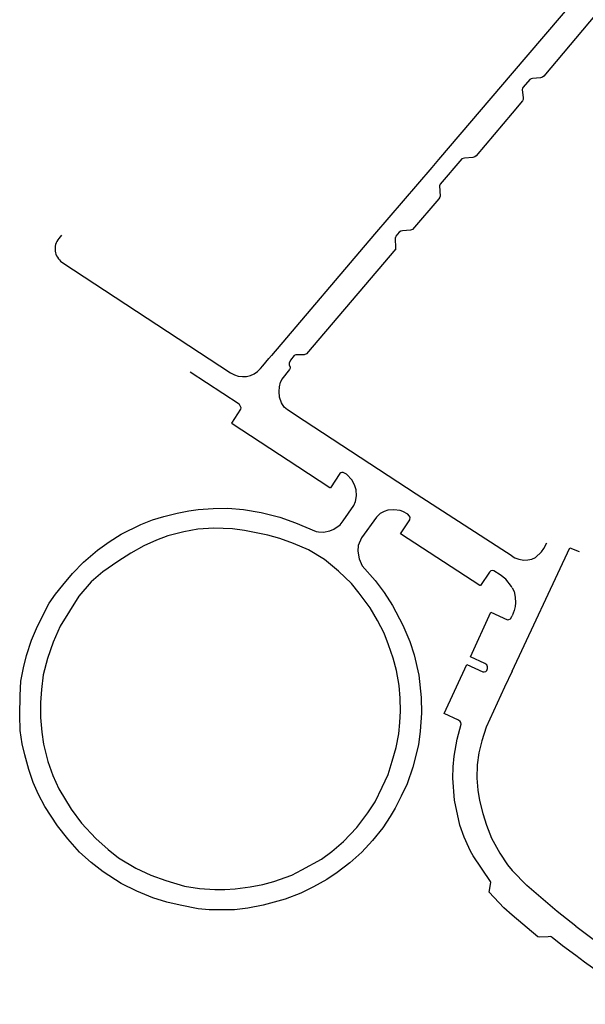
# Model space of a CAD drawing. Extents: x 148869 to 161638, y 453607 to 469810.
# Tile 1048 of 1056: x 159129.83 to 159131.15, y 459881.97 to 459884.28. Entities that reach past the tile are written whole.
import ezdxf

# ---------------------------------------------------------------- set-up
doc = ezdxf.new("R2010")
doc.units = 0
doc.layers.add('LKI_V01_KANTRIJWEG', color=252, linetype='CONTINUOUS')

msp = doc.modelspace()

# ---------------------------------------------------------------- linework, layer by layer
at = {"layer": 'LKI_V01_KANTRIJWEG'}
for p, q in [((159131.2559, 459884.4793), (159130.9831, 459884.159)), ((159131.2559, 459884.4793), (159130.9831, 459884.159)), ((159129.924, 459883.7789), (159129.9172, 459883.7707)), ((159129.924, 459883.7789), (159129.9172, 459883.7707)), ((159130.7095, 459883.7466), (159130.709, 459883.7729)), ((159130.7095, 459883.7466), (159130.709, 459883.7729)), ((159130.2265, 459883.4577), (159130.3411, 459883.3823)), ((159130.2265, 459883.4577), (159130.3411, 459883.3823)), ((159130.9831, 459882.7539), (159131.1187, 459883.0437)), ((159130.9831, 459882.7539), (159131.1187, 459883.0437)), ((159131.1187, 459883.0437), (159131.1407, 459883.0353)), ((159131.1187, 459883.0437), (159131.1407, 459883.0353)), ((159130.9831, 459882.9497), (159130.9875, 459882.941)), ((159130.9831, 459882.9497), (159130.9875, 459882.941)), ((159130.9876, 459882.8967), (159130.9831, 459882.884)), ((159130.9876, 459882.8967), (159130.9831, 459882.884))]:
    msp.add_line(p, q, dxfattribs=at)
for points in [[(159131.2294, 459884.3855), (159131.1957, 459884.3459), (159131.1936, 459884.342), (159131.1937, 459884.3386), (159131.1959, 459884.326), (159131.1937, 459884.3143), (159131.0576, 459884.1526), (159131.0541, 459884.1497), (159131.0497, 459884.1482), (159131.0307, 459884.1471), (159131.0274, 459884.1462), (159131.0244, 459884.1445), (159131.0087, 459884.1261), (159131.0075, 459884.1238), (159131.0069, 459884.121), (159131.0092, 459884.101), (159131.0087, 459884.0977), (159131.0074, 459884.0943), (159130.9831, 459884.0655)], [(159131.2294, 459884.3855), (159131.1957, 459884.3459), (159131.1936, 459884.342), (159131.1937, 459884.3386), (159131.1959, 459884.326), (159131.1937, 459884.3143), (159131.0576, 459884.1526), (159131.0541, 459884.1497), (159131.0497, 459884.1482), (159131.0307, 459884.1471), (159131.0274, 459884.1462), (159131.0244, 459884.1445), (159131.0087, 459884.1261), (159131.0075, 459884.1238), (159131.0069, 459884.121), (159131.0092, 459884.101), (159131.0087, 459884.0977), (159131.0074, 459884.0943), (159130.9831, 459884.0655)], [(159130.9831, 459884.159), (159130.8101, 459883.9561), (159130.794, 459883.9373), (159130.6598, 459883.7807), (159130.4173, 459883.4957)], [(159130.9831, 459884.159), (159130.8101, 459883.9561), (159130.794, 459883.9373), (159130.6598, 459883.7807), (159130.4173, 459883.4957)], [(159130.9831, 459884.0655), (159130.8982, 459883.9654), (159130.895, 459883.9627), (159130.8908, 459883.9612), (159130.871, 459883.9599), (159130.8651, 459883.9577), (159130.8134, 459883.8983), (159130.8121, 459883.8948), (159130.8139, 459883.8705), (159130.8132, 459883.8676), (159130.8107, 459883.8639), (159130.7489, 459883.7917)], [(159130.9831, 459884.0655), (159130.8982, 459883.9654), (159130.895, 459883.9627), (159130.8908, 459883.9612), (159130.871, 459883.9599), (159130.8651, 459883.9577), (159130.8134, 459883.8983), (159130.8121, 459883.8948), (159130.8139, 459883.8705), (159130.8132, 459883.8676), (159130.8107, 459883.8639), (159130.7489, 459883.7917)], [(159130.7489, 459883.7917), (159130.744, 459883.7904), (159130.7252, 459883.7888), (159130.7214, 459883.7879), (159130.7172, 459883.7856), (159130.7099, 459883.7765), (159130.709, 459883.7729)], [(159130.7489, 459883.7917), (159130.744, 459883.7904), (159130.7252, 459883.7888), (159130.7214, 459883.7879), (159130.7172, 459883.7856), (159130.7099, 459883.7765), (159130.709, 459883.7729)], [(159130.7095, 459883.7466), (159130.4997, 459883.4995), (159130.4942, 459883.4978), (159130.4747, 459883.4978), (159130.4707, 459883.4958), (159130.4617, 459883.4849), (159130.4591, 459883.4779), (159130.4592, 459883.4742), (159130.4609, 459883.4687), (159130.4609, 459883.4662), (159130.4598, 459883.4631), (159130.4413, 459883.4403), (159130.4382, 459883.4329)], [(159130.7095, 459883.7466), (159130.4997, 459883.4995), (159130.4942, 459883.4978), (159130.4747, 459883.4978), (159130.4707, 459883.4958), (159130.4617, 459883.4849), (159130.4591, 459883.4779), (159130.4592, 459883.4742), (159130.4609, 459883.4687), (159130.4609, 459883.4662), (159130.4598, 459883.4631), (159130.4413, 459883.4403), (159130.4382, 459883.4329)], [(159129.9248, 459883.7152), (159129.9519, 459883.6969), (159130.3212, 459883.4553)], [(159129.9248, 459883.7152), (159129.9519, 459883.6969), (159130.3212, 459883.4553)], [(159130.3916, 459883.4654), (159130.3971, 459883.4719), (159130.4114, 459883.4888), (159130.4173, 459883.4957)], [(159130.3916, 459883.4654), (159130.3971, 459883.4719), (159130.4114, 459883.4888), (159130.4173, 459883.4957)], [(159130.9831, 459883.0242), (159130.757, 459883.1703), (159130.494, 459883.342), (159130.4552, 459883.3679), (159130.4474, 459883.3746), (159130.4408, 459883.3844), (159130.436, 459883.3981), (159130.4353, 459883.4113), (159130.436, 459883.4222), (159130.4382, 459883.4329)], [(159130.9831, 459883.0242), (159130.757, 459883.1703), (159130.494, 459883.342), (159130.4552, 459883.3679), (159130.4474, 459883.3746), (159130.4408, 459883.3844), (159130.436, 459883.3981), (159130.4353, 459883.4113), (159130.436, 459883.4222), (159130.4382, 459883.4329)], [(159130.4793, 459883.2342), (159130.3247, 459883.3356), (159130.3238, 459883.3371), (159130.3456, 459883.3699), (159130.3459, 459883.3726), (159130.3448, 459883.3762), (159130.3411, 459883.3823)], [(159130.4793, 459883.2342), (159130.3247, 459883.3356), (159130.3238, 459883.3371), (159130.3456, 459883.3699), (159130.3459, 459883.3726), (159130.3448, 459883.3762), (159130.3411, 459883.3823)], [(159130.6069, 459883.203), (159130.5935, 459883.2168), (159130.5861, 459883.2208), (159130.5824, 459883.2209), (159130.5803, 459883.2203), (159130.5777, 459883.2185), (159130.5561, 459883.1845), (159130.5546, 459883.185), (159130.4793, 459883.2342)], [(159130.6069, 459883.203), (159130.5935, 459883.2168), (159130.5861, 459883.2208), (159130.5824, 459883.2209), (159130.5803, 459883.2203), (159130.5777, 459883.2185), (159130.5561, 459883.1845), (159130.5546, 459883.185), (159130.4793, 459883.2342)], [(159129.9271, 459882.9562), (159129.9495, 459882.9836), (159129.9753, 459883.0102), (159130.0084, 459883.0381), (159130.0358, 459883.058), (159130.0639, 459883.0759), (159130.1101, 459883.0988), (159130.1375, 459883.1099), (159130.1646, 459883.1179), (159130.1953, 459883.1253), (159130.223, 459883.1309), (159130.2449, 459883.1337), (159130.2799, 459883.1367), (159130.3146, 459883.137), (159130.3516, 459883.1341), (159130.3928, 459883.1268), (159130.437, 459883.1162), (159130.4734, 459883.1026), (159130.5225, 459883.082), (159130.5281, 459883.0813), (159130.5396, 459883.0806), (159130.5541, 459883.0835), (159130.5642, 459883.0876), (159130.5787, 459883.0979), (159130.5859, 459883.1073), (159130.6112, 459883.143), (159130.6148, 459883.153), (159130.6169, 459883.166), (159130.616, 459883.1799), (159130.6132, 459883.1892), (159130.6069, 459883.203)], [(159129.9271, 459882.9562), (159129.9495, 459882.9836), (159129.9753, 459883.0102), (159130.0084, 459883.0381), (159130.0358, 459883.058), (159130.0639, 459883.0759), (159130.1101, 459883.0988), (159130.1375, 459883.1099), (159130.1646, 459883.1179), (159130.1953, 459883.1253), (159130.223, 459883.1309), (159130.2449, 459883.1337), (159130.2799, 459883.1367), (159130.3146, 459883.137), (159130.3516, 459883.1341), (159130.3928, 459883.1268), (159130.437, 459883.1162), (159130.4734, 459883.1026), (159130.5225, 459883.082), (159130.5281, 459883.0813), (159130.5396, 459883.0806), (159130.5541, 459883.0835), (159130.5642, 459883.0876), (159130.5787, 459883.0979), (159130.5859, 459883.1073), (159130.6112, 459883.143), (159130.6148, 459883.153), (159130.6169, 459883.166), (159130.616, 459883.1799), (159130.6132, 459883.1892), (159130.6069, 459883.203)], [(159130.9074, 459882.9554), (159130.7208, 459883.0769), (159130.7424, 459883.1098), (159130.7429, 459883.1162), (159130.7413, 459883.119), (159130.7379, 459883.123), (159130.7263, 459883.1291), (159130.7195, 459883.1314), (159130.7052, 459883.1335), (159130.6908, 459883.1321), (159130.6821, 459883.1291), (159130.6729, 459883.1242), (159130.6639, 459883.1158), (159130.629, 459883.067), (159130.6213, 459883.0496), (159130.6202, 459883.036), (159130.6237, 459883.0183), (159130.6303, 459883.0019), (159130.6608, 459882.967), (159130.6821, 459882.9386), (159130.7019, 459882.9087), (159130.7261, 459882.8625), (159130.7424, 459882.8236), (159130.7526, 459882.7923), (159130.764, 459882.7449), (159130.7692, 459882.6919), (159130.7696, 459882.6551)], [(159130.9074, 459882.9554), (159130.7208, 459883.0769), (159130.7424, 459883.1098), (159130.7429, 459883.1162), (159130.7413, 459883.119), (159130.7379, 459883.123), (159130.7263, 459883.1291), (159130.7195, 459883.1314), (159130.7052, 459883.1335), (159130.6908, 459883.1321), (159130.6821, 459883.1291), (159130.6729, 459883.1242), (159130.6639, 459883.1158), (159130.629, 459883.067), (159130.6213, 459883.0496), (159130.6202, 459883.036), (159130.6237, 459883.0183), (159130.6303, 459883.0019), (159130.6608, 459882.967), (159130.6821, 459882.9386), (159130.7019, 459882.9087), (159130.7261, 459882.8625), (159130.7424, 459882.8236), (159130.7526, 459882.7923), (159130.764, 459882.7449), (159130.7692, 459882.6919), (159130.7696, 459882.6551)], [(159130.2114, 459883.0811), (159130.1736, 459883.0722), (159130.1467, 459883.0616), (159130.1174, 459883.0489), (159130.0864, 459883.0316), (159130.0565, 459883.0119), (159130.0206, 459882.9873), (159129.9936, 459882.9637), (159129.9643, 459882.9304), (159129.9208, 459882.8601), (159129.9038, 459882.8219), (159129.8907, 459882.784), (159129.8807, 459882.7453), (159129.8766, 459882.711), (159129.8745, 459882.6806), (159129.8742, 459882.6451), (159129.8775, 459882.6109), (159129.8817, 459882.5827), (159129.8919, 459882.542), (159129.903, 459882.5091), (159129.9177, 459882.4772), (159129.9461, 459882.4299), (159129.971, 459882.3969), (159130.0047, 459882.3606), (159130.0333, 459882.335), (159130.0579, 459882.3156), (159130.0981, 459882.291), (159130.1333, 459882.2748), (159130.1691, 459882.2623), (159130.2126, 459882.2487), (159130.248, 459882.2431)], [(159130.2114, 459883.0811), (159130.1736, 459883.0722), (159130.1467, 459883.0616), (159130.1174, 459883.0489), (159130.0864, 459883.0316), (159130.0565, 459883.0119), (159130.0206, 459882.9873), (159129.9936, 459882.9637), (159129.9643, 459882.9304), (159129.9208, 459882.8601), (159129.9038, 459882.8219), (159129.8907, 459882.784), (159129.8807, 459882.7453), (159129.8766, 459882.711), (159129.8745, 459882.6806), (159129.8742, 459882.6451), (159129.8775, 459882.6109), (159129.8817, 459882.5827), (159129.8919, 459882.542), (159129.903, 459882.5091), (159129.9177, 459882.4772), (159129.9461, 459882.4299), (159129.971, 459882.3969), (159130.0047, 459882.3606), (159130.0333, 459882.335), (159130.0579, 459882.3156), (159130.0981, 459882.291), (159130.1333, 459882.2748), (159130.1691, 459882.2623), (159130.2126, 459882.2487), (159130.248, 459882.2431)], [(159130.5421, 459883.0162), (159130.5041, 459883.0395), (159130.4688, 459883.0543), (159130.4367, 459883.0658), (159130.409, 459883.0736), (159130.3536, 459883.0843), (159130.3256, 459883.0883), (159130.282, 459883.0901), (159130.2441, 459883.0878), (159130.2114, 459883.0811)], [(159130.5421, 459883.0162), (159130.5041, 459883.0395), (159130.4688, 459883.0543), (159130.4367, 459883.0658), (159130.409, 459883.0736), (159130.3536, 459883.0843), (159130.3256, 459883.0883), (159130.282, 459883.0901), (159130.2441, 459883.0878), (159130.2114, 459883.0811)], [(159130.9831, 459883.0242), (159130.9891, 459883.0203), (159130.9989, 459883.0169), (159131.0104, 459883.0149), (159131.0195, 459883.0153), (159131.0291, 459883.0176), (159131.0376, 459883.0211), (159131.052, 459883.0343), (159131.0575, 459883.0426), (159131.0643, 459883.0556)], [(159130.9831, 459883.0242), (159130.9891, 459883.0203), (159130.9989, 459883.0169), (159131.0104, 459883.0149), (159131.0195, 459883.0153), (159131.0291, 459883.0176), (159131.0376, 459883.0211), (159131.052, 459883.0343), (159131.0575, 459883.0426), (159131.0643, 459883.0556)], [(159130.3076, 459882.2409), (159130.3319, 459882.2423), (159130.3669, 459882.2473), (159130.3971, 459882.253), (159130.4229, 459882.2601), (159130.4648, 459882.275), (159130.4885, 459882.2869), (159130.5345, 459882.3126), (159130.559, 459882.3305), (159130.5868, 459882.3541), (159130.6177, 459882.3866), (159130.6437, 459882.4208), (159130.6607, 459882.4472), (159130.6775, 459882.4814), (159130.6913, 459882.5114), (159130.7012, 459882.5425), (159130.7101, 459882.5744), (159130.7167, 459882.6069), (159130.7189, 459882.6331), (159130.7203, 459882.6602), (159130.7194, 459882.6909), (159130.7173, 459882.7205), (159130.7109, 459882.7555), (159130.7037, 459882.7845), (159130.6927, 459882.8158), (159130.6824, 459882.8435), (159130.6664, 459882.8731), (159130.6489, 459882.9028), (159130.6232, 459882.9375), (159130.6056, 459882.9602), (159130.5752, 459882.989), (159130.5421, 459883.0162)], [(159130.3076, 459882.2409), (159130.3319, 459882.2423), (159130.3669, 459882.2473), (159130.3971, 459882.253), (159130.4229, 459882.2601), (159130.4648, 459882.275), (159130.4885, 459882.2869), (159130.5345, 459882.3126), (159130.559, 459882.3305), (159130.5868, 459882.3541), (159130.6177, 459882.3866), (159130.6437, 459882.4208), (159130.6607, 459882.4472), (159130.6775, 459882.4814), (159130.6913, 459882.5114), (159130.7012, 459882.5425), (159130.7101, 459882.5744), (159130.7167, 459882.6069), (159130.7189, 459882.6331), (159130.7203, 459882.6602), (159130.7194, 459882.6909), (159130.7173, 459882.7205), (159130.7109, 459882.7555), (159130.7037, 459882.7845), (159130.6927, 459882.8158), (159130.6824, 459882.8435), (159130.6664, 459882.8731), (159130.6489, 459882.9028), (159130.6232, 459882.9375), (159130.6056, 459882.9602), (159130.5752, 459882.989), (159130.5421, 459883.0162)], [(159130.9831, 459882.9497), (159130.9815, 459882.9528), (159130.9681, 459882.9699), (159130.955, 459882.9802), (159130.9398, 459882.9901), (159130.9365, 459882.9909), (159130.9326, 459882.9899), (159130.9297, 459882.9867), (159130.9087, 459882.955), (159130.9074, 459882.9554)], [(159130.9831, 459882.9497), (159130.9815, 459882.9528), (159130.9681, 459882.9699), (159130.955, 459882.9802), (159130.9398, 459882.9901), (159130.9365, 459882.9909), (159130.9326, 459882.9899), (159130.9297, 459882.9867), (159130.9087, 459882.955), (159130.9074, 459882.9554)], [(159129.8254, 459882.6507), (159129.8264, 459882.6969), (159129.8281, 459882.7304), (159129.8342, 459882.7622), (159129.8411, 459882.7905), (159129.8528, 459882.827), (159129.8646, 459882.8541), (159129.881, 459882.8883), (159129.8951, 459882.914), (159129.9094, 459882.9348), (159129.9271, 459882.9562)], [(159129.8254, 459882.6507), (159129.8264, 459882.6969), (159129.8281, 459882.7304), (159129.8342, 459882.7622), (159129.8411, 459882.7905), (159129.8528, 459882.827), (159129.8646, 459882.8541), (159129.881, 459882.8883), (159129.8951, 459882.914), (159129.9094, 459882.9348), (159129.9271, 459882.9562)], [(159130.9875, 459882.941), (159130.9902, 459882.9282), (159130.9908, 459882.915), (159130.9898, 459882.9059), (159130.9876, 459882.8967)], [(159130.9875, 459882.941), (159130.9902, 459882.9282), (159130.9908, 459882.915), (159130.9898, 459882.9059), (159130.9876, 459882.8967)], [(159130.8602, 459882.392), (159130.8472, 459882.4513), (159130.8434, 459882.5026), (159130.844, 459882.5292), (159130.8465, 459882.5544), (159130.8537, 459882.5941), (159130.8635, 459882.6292), (159130.8625, 459882.6335), (159130.861, 459882.6359), (159130.8567, 459882.6389), (159130.8228, 459882.6547), (159130.8761, 459882.77), (159130.914, 459882.7524), (159130.9172, 459882.7525), (159130.9208, 459882.7534), (159130.9236, 459882.7558), (159130.9252, 459882.7604), (159130.9253, 459882.7643), (159130.9231, 459882.7688), (159130.9186, 459882.7721), (159130.8854, 459882.7879), (159130.9327, 459882.8927), (159130.9721, 459882.8748), (159130.975, 459882.8753), (159130.9788, 459882.8772), (159130.9825, 459882.8825), (159130.9831, 459882.884)], [(159130.8602, 459882.392), (159130.8472, 459882.4513), (159130.8434, 459882.5026), (159130.844, 459882.5292), (159130.8465, 459882.5544), (159130.8537, 459882.5941), (159130.8635, 459882.6292), (159130.8625, 459882.6335), (159130.861, 459882.6359), (159130.8567, 459882.6389), (159130.8228, 459882.6547), (159130.8761, 459882.77), (159130.914, 459882.7524), (159130.9172, 459882.7525), (159130.9208, 459882.7534), (159130.9236, 459882.7558), (159130.9252, 459882.7604), (159130.9253, 459882.7643), (159130.9231, 459882.7688), (159130.9186, 459882.7721), (159130.8854, 459882.7879), (159130.9327, 459882.8927), (159130.9721, 459882.8748), (159130.975, 459882.8753), (159130.9788, 459882.8772), (159130.9825, 459882.8825), (159130.9831, 459882.884)], [(159130.9831, 459882.7539), (159130.9652, 459882.7164), (159130.9221, 459882.6226), (159130.9115, 459882.5906), (159130.9049, 459882.562), (159130.901, 459882.5338), (159130.9, 459882.5024), (159130.9022, 459882.4743), (159130.9065, 459882.4502), (159130.9142, 459882.4193), (159130.9224, 459882.3918), (159130.9342, 459882.3617), (159130.9539, 459882.3267), (159130.9717, 459882.299), (159130.9831, 459882.2853)], [(159130.9831, 459882.7539), (159130.9652, 459882.7164), (159130.9221, 459882.6226), (159130.9115, 459882.5906), (159130.9049, 459882.562), (159130.901, 459882.5338), (159130.9, 459882.5024), (159130.9022, 459882.4743), (159130.9065, 459882.4502), (159130.9142, 459882.4193), (159130.9224, 459882.3918), (159130.9342, 459882.3617), (159130.9539, 459882.3267), (159130.9717, 459882.299), (159130.9831, 459882.2853)], [(159130.7696, 459882.6551), (159130.7669, 459882.6132), (159130.7627, 459882.5807), (159130.7499, 459882.5281), (159130.7361, 459882.4894), (159130.7222, 459882.46), (159130.7083, 459882.4323), (159130.6966, 459882.4129), (159130.6791, 459882.3858), (159130.6547, 459882.3562)], [(159130.7696, 459882.6551), (159130.7669, 459882.6132), (159130.7627, 459882.5807), (159130.7499, 459882.5281), (159130.7361, 459882.4894), (159130.7222, 459882.46), (159130.7083, 459882.4323), (159130.6966, 459882.4129), (159130.6791, 459882.3858), (159130.6547, 459882.3562)], [(159130.6547, 459882.3562), (159130.6297, 459882.3288), (159130.6011, 459882.3035), (159130.5716, 459882.2812), (159130.5477, 459882.2646), (159130.516, 459882.247), (159130.486, 459882.2327), (159130.4495, 459882.2181), (159130.398, 459882.204), (159130.362, 459882.1972), (159130.33, 459882.1936), (159130.3004, 459882.1933), (159130.2709, 459882.1936), (159130.2446, 459882.1958), (159130.2026, 459882.2039), (159130.1711, 459882.2113), (159130.1385, 459882.2217), (159130.101, 459882.2369), (159130.0643, 459882.2549), (159130.0219, 459882.2822), (159129.9936, 459882.3044), (159129.9662, 459882.3291), (159129.9385, 459882.3598), (159129.9142, 459882.3906), (159129.8845, 459882.436), (159129.8696, 459882.4639), (159129.8573, 459882.4928), (159129.8468, 459882.5231), (159129.8374, 459882.5574), (159129.8316, 459882.583), (159129.8264, 459882.6147), (159129.8254, 459882.6507)], [(159130.6547, 459882.3562), (159130.6297, 459882.3288), (159130.6011, 459882.3035), (159130.5716, 459882.2812), (159130.5477, 459882.2646), (159130.516, 459882.247), (159130.486, 459882.2327), (159130.4495, 459882.2181), (159130.398, 459882.204), (159130.362, 459882.1972), (159130.33, 459882.1936), (159130.3004, 459882.1933), (159130.2709, 459882.1936), (159130.2446, 459882.1958), (159130.2026, 459882.2039), (159130.1711, 459882.2113), (159130.1385, 459882.2217), (159130.101, 459882.2369), (159130.0643, 459882.2549), (159130.0219, 459882.2822), (159129.9936, 459882.3044), (159129.9662, 459882.3291), (159129.9385, 459882.3598), (159129.9142, 459882.3906), (159129.8845, 459882.436), (159129.8696, 459882.4639), (159129.8573, 459882.4928), (159129.8468, 459882.5231), (159129.8374, 459882.5574), (159129.8316, 459882.583), (159129.8264, 459882.6147), (159129.8254, 459882.6507)], [(159130.8808, 459882.3399), (159130.8703, 459882.3638), (159130.8602, 459882.392)], [(159130.8808, 459882.3399), (159130.8703, 459882.3638), (159130.8602, 459882.392)], [(159130.9831, 459882.1805), (159130.9633, 459882.1978), (159130.9293, 459882.2346), (159130.9326, 459882.2571), (159130.9318, 459882.2599), (159130.8915, 459882.3199), (159130.8854, 459882.3308), (159130.8808, 459882.3399)], [(159130.9831, 459882.1805), (159130.9633, 459882.1978), (159130.9293, 459882.2346), (159130.9326, 459882.2571), (159130.9318, 459882.2599), (159130.8915, 459882.3199), (159130.8854, 459882.3308), (159130.8808, 459882.3399)], [(159131.1329, 459882.1552), (159131.0889, 459882.1892), (159131.0172, 459882.2503), (159130.9831, 459882.2853)], [(159131.1329, 459882.1552), (159131.0889, 459882.1892), (159131.0172, 459882.2503), (159130.9831, 459882.2853)], [(159130.248, 459882.2431), (159130.2844, 459882.2412), (159130.3076, 459882.2409)], [(159130.248, 459882.2431), (159130.2844, 459882.2412), (159130.3076, 459882.2409)], [(159131.1329, 459882.1552), (159131.2076, 459882.0984), (159131.2517, 459882.069), (159131.2576, 459882.0672), (159131.2659, 459882.0659), (159131.2795, 459882.0672), (159131.2924, 459882.0714), (159131.305, 459882.0804), (159131.3165, 459882.0952), (159131.3261, 459882.1142), (159131.3464, 459882.1583), (159131.348, 459882.1642), (159131.3498, 459882.1767), (159131.3492, 459882.1872), (159131.3475, 459882.1941), (159131.3428, 459882.2052), (159131.3342, 459882.2154), (159131.3317, 459882.2175)], [(159131.1329, 459882.1552), (159131.2076, 459882.0984), (159131.2517, 459882.069), (159131.2576, 459882.0672), (159131.2659, 459882.0659), (159131.2795, 459882.0672), (159131.2924, 459882.0714), (159131.305, 459882.0804), (159131.3165, 459882.0952), (159131.3261, 459882.1142), (159131.3464, 459882.1583), (159131.348, 459882.1642), (159131.3498, 459882.1767), (159131.3492, 459882.1872), (159131.3475, 459882.1941), (159131.3428, 459882.2052), (159131.3342, 459882.2154), (159131.3317, 459882.2175)], [(159131.0769, 459882.1283), (159131.075, 459882.1297), (159131.0722, 459882.1304), (159131.0678, 459882.1301), (159131.0476, 459882.1286), (159131.043, 459882.1297), (159130.9831, 459882.1805)], [(159131.0769, 459882.1283), (159131.075, 459882.1297), (159131.0722, 459882.1304), (159131.0678, 459882.1301), (159131.0476, 459882.1286), (159131.043, 459882.1297), (159130.9831, 459882.1805)], [(159131.1329, 459882.0857), (159131.1017, 459882.1083), (159131.0769, 459882.1283)], [(159131.1329, 459882.0857), (159131.1017, 459882.1083), (159131.0769, 459882.1283)], [(159131.2595, 459881.9712), (159131.2581, 459881.9811), (159131.2562, 459881.9882), (159131.2497, 459881.9998), (159131.2396, 459882.0095), (159131.1528, 459882.0706), (159131.1329, 459882.0857)], [(159131.2595, 459881.9712), (159131.2581, 459881.9811), (159131.2562, 459881.9882), (159131.2497, 459881.9998), (159131.2396, 459882.0095), (159131.1528, 459882.0706), (159131.1329, 459882.0857)]]:
    msp.add_lwpolyline(points, dxfattribs=at)
for centre, radius, start, end in [((159129.9465, 459883.7464), 0.038, 140.2753, 235.2301), ((159129.9465, 459883.7464), 0.038, 140.2753, 235.2301), ((159130.3509, 459883.4986), 0.0525, 235.5972, 320.7634), ((159130.3509, 459883.4986), 0.0525, 235.5972, 320.7634)]:
    msp.add_arc(centre, radius, start, end, dxfattribs=at)

doc.saveas('drawing.dxf')
